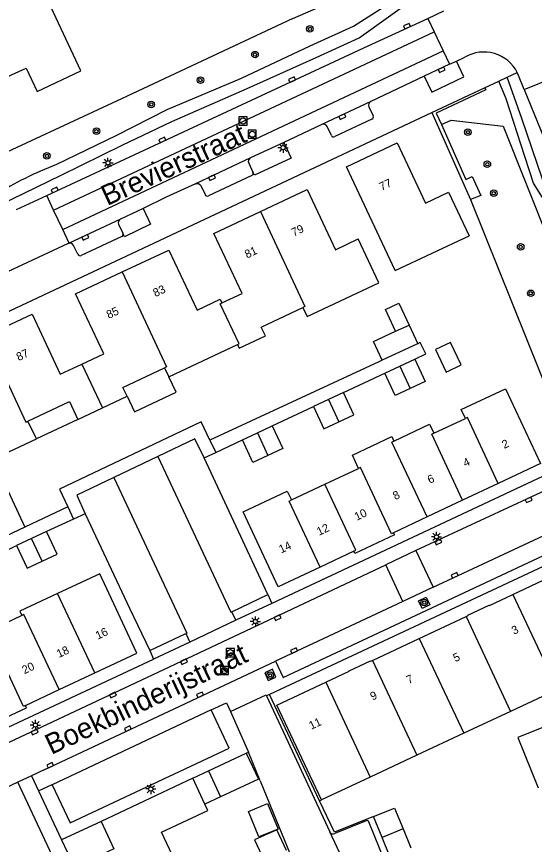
# Model space of a CAD drawing. Extents: x 136000 to 138005, y 398500 to 400500.
# Drawn here: x 137385.4 to 137448.5, y 399545.6 to 399646.5 of the extents above; entities that cross this region are included whole.
import ezdxf

# ---------------------------------------------------------------- set-up
doc = ezdxf.new("R2010")
doc.units = 0
for name, color, linetype in [('gg-afsc-hekwerk', 7, 'Continuous'), ('gg-anno-huisnummerreeks BGT', 7, 'Continuous'), ('gg-anno-openbare ruimte label', 7, 'Continuous'), ('gg-bbg-bijgebouw', 7, 'Continuous'), ('gg-bbg-gedigitaliseerde bijgebouw', 7, 'Continuous'), ('gg-bbg-hoofdgebouw', 7, 'Continuous'), ('gg-bbg-luifel en loopbrug', 7, 'Continuous'), ('gg-bbg-tussenscheiding', 7, 'Continuous'), ('gg-knt-verharding', 7, 'Continuous'), ('gg-knt-verharding nz', 7, 'Continuous'), ('gt-bbg-plantopografie pand', 7, 'Continuous'), ('gt-bbg-plantopografie tussenscheiding', 7, 'Continuous'), ('gt-grn-groengrens', 7, 'Continuous'), ('gt-grn-weggrens', 7, 'Continuous'), ('gt-symb-boom', 7, 'Continuous'), ('gt-symb-kolk', 7, 'Continuous'), ('gt-symb-lichtmast', 7, 'Continuous'), ('gt-symb-rioolschacht', 7, 'Continuous')]:
    doc.layers.add(name, color=color, linetype=linetype)

# ---------------------------------------------------------------- blocks, each defined once
blk = doc.blocks.new('gt0-KOLK')
at = {"layer": 'gt-symb-kolk'}
blk.add_lwpolyline([(0, 0), (0.37, 0), (0.37, 0.4), (-0.38, 0.4), (-0.38, 0), (0, 0)], dxfattribs=at)
blk = doc.blocks.new('gt0-LMAST')
at = {"layer": 'gt-symb-lichtmast'}
for p, q in [((-0.18, 0.17), (-0.45, 0.44)), ((-0.01, 0.25), (-0.01, 0.62)), ((0.17, 0.17), (0.44, 0.44)), ((-0.26, 0), (-0.63, 0)), ((-0.18, -0.18), (-0.45, -0.45)), ((-0.01, -0.25), (-0.01, -0.63)), ((0.44, -0.45), (0.17, -0.18)), ((0.24, 0), (0.62, 0))]:
    blk.add_line(p, q, dxfattribs=at)
blk.add_circle((-0.01, 0), 0.25, dxfattribs=at)
blk = doc.blocks.new('gt0-BOOM')
at = {"layer": 'gt-symb-boom'}
for radius in [0.4, 0.2]:
    blk.add_circle((0, 0), radius, dxfattribs=at)
blk = doc.blocks.new('gt0-RS')
at = {"layer": 'gt-symb-rioolschacht'}
blk.add_lwpolyline([(-0.5, -0.5), (0.5, -0.5), (0.5, 0.5), (-0.5, 0.5)], close=True, dxfattribs=at)
blk.add_circle((0, 0), 0.375, dxfattribs=at)

msp = doc.modelspace()

# ---------------------------------------------------------------- linework, layer by layer
at = {"layer": 'gg-afsc-hekwerk'}
for p, q in [((137440.57, 399624.57), (137440.71, 399624.22)), ((137440.71, 399624.22), (137451.12, 399598.32)), ((137429.56, 399604.45), (137408.96, 399594.88)), ((137425.24, 399600.7), (137430.29, 399603.06)), ((137416.56, 399596.64), (137421.59, 399599)), ((137409.67, 399593.38), (137412.91, 399594.92)), ((137408.27, 399592.72), (137409.67, 399593.38)), ((137412.15, 399584.36), (137408.27, 399592.72)), ((137391.61, 399586.78), (137386.39, 399584.3)), ((137393.73, 399585.9), (137392.31, 399585.25)), ((137393.73, 399585.9), (137399.14, 399574.43)), ((137392.31, 399585.25), (137389.02, 399583.75)), ((137380.36, 399579.67), (137385.38, 399582.03)), ((137415.09, 399553.38), (137417.45, 399547.6)), ((137422.33, 399550.94), (137422.54, 399551.03))]:
    msp.add_line(p, q, dxfattribs=at)
for points in [[(137419.06, 399646.3), (137398.15, 399636.51), (137390.03, 399632.73)], [(137433.95, 399604.76), (137435.27, 399605.41), (137434.59, 399606.78), (137434.29, 399606.64)], [(137408.96, 399594.88), (137407.9, 399597.14), (137390.6, 399588.93), (137391.61, 399586.78)], [(137428.92, 399549.02), (137424.13, 399547.1), (137422.33, 399550.94)]]:
    msp.add_lwpolyline(points, dxfattribs=at)
at = {"layer": 'gg-bbg-bijgebouw'}
for p, q in [((137430.29, 399603.06), (137432.12, 399603.91)), ((137432.12, 399603.91), (137433.95, 399604.76)), ((137431.56, 399600.32), (137430.29, 399603.06)), ((137433.39, 399601.17), (137431.56, 399600.32)), ((137423.42, 399599.85), (137421.59, 399599)), ((137425.24, 399600.7), (137423.42, 399599.85)), ((137412.91, 399594.92), (137414.74, 399595.78)), ((137414.74, 399595.78), (137416.56, 399596.64)), ((137414.18, 399592.17), (137412.91, 399594.92)), ((137416.01, 399593.03), (137414.18, 399592.17)), ((137386.39, 399584.3), (137383.27, 399582.83)), ((137389.02, 399583.75), (137387.2, 399582.89)), ((137390.33, 399581.01), (137389.02, 399583.75)), ((137387.2, 399582.89), (137385.38, 399582.03)), ((137388.5, 399580.15), (137390.33, 399581.01)), ((137406.85, 399553.67), (137408.76, 399554.57)), ((137408.76, 399554.57), (137410.25, 399551.4)), ((137410.25, 399551.4), (137408.34, 399550.51)), ((137429.95, 399546.47), (137428.92, 399549.02)), ((137432.5, 399547.51), (137433.45, 399545.2)), ((137430.9, 399544.16), (137429.95, 399546.47))]:
    msp.add_line(p, q, dxfattribs=at)
for points in [[(137437.75, 399603.19), (137439.6, 399604.06), (137438.31, 399606.8), (137436.47, 399605.93), (137437.75, 399603.19)], [(137433.95, 399604.76), (137435.22, 399602.02), (137433.39, 399601.17)], [(137424.69, 399597.11), (137426.52, 399597.96), (137425.24, 399600.7)], [(137421.59, 399599), (137422.86, 399596.26), (137424.69, 399597.11)], [(137416.56, 399596.64), (137417.83, 399593.89), (137416.01, 399593.03)], [(137385.38, 399582.03), (137386.68, 399579.29), (137388.5, 399580.15)], [(137428.92, 399549.02), (137431.48, 399550.02), (137432.5, 399547.51)], [(137418.29, 399544.88), (137417.12, 399547.41), (137414.4, 399546.16), (137415.57, 399543.64)]]:
    msp.add_lwpolyline(points, dxfattribs=at)
at = {"layer": 'gg-bbg-gedigitaliseerde bijgebouw'}
for p, q in [((137431.59, 399608.16), (137433.23, 399608.92)), ((137384.05, 399589.27), (137386.39, 399584.3))]:
    msp.add_line(p, q, dxfattribs=at)
msp.add_lwpolyline([(137431.59, 399608.16), (137430.36, 399610.81), (137432.01, 399611.57), (137433.23, 399608.92)], dxfattribs=at)
at = {"layer": 'gg-bbg-hoofdgebouw'}
for p, q in [((137431.53, 399615.55), (137440.55, 399619.78)), ((137403.93, 399602.61), (137412.32, 399606.54)), ((137403.43, 399603.7), (137403.93, 399602.61)), ((137395.85, 399598.83), (137398.85, 399600.24)), ((137392.85, 399597.42), (137395.85, 399598.83)), ((137387.79, 399595.05), (137386.75, 399597.21)), ((137436.25, 399595.74), (137440.12, 399597.54)), ((137382.51, 399592.57), (137387.79, 399595.05)), ((137422.96, 399589.51), (137427.08, 399591.44)), ((137418.89, 399587.6), (137422.96, 399589.51)), ((137444.12, 399589.61), (137439.77, 399587.57)), ((137439.77, 399587.57), (137435.43, 399585.53)), ((137435.43, 399585.53), (137431.35, 399583.61)), ((137426.5, 399581.35), (137422.38, 399579.42)), ((137386.03, 399573.52), (137381.92, 399571.59)), ((137434.48, 399570.72), (137440.19, 399573.4)), ((137428.78, 399568.05), (137434.48, 399570.72)), ((137390.56, 399564.48), (137394.9, 399566.52)), ((137386.46, 399562.55), (137390.56, 399564.48)), ((137451.32, 399564.5), (137445.61, 399561.83)), ((137445.61, 399561.83), (137439.9, 399559.16)), ((137439.9, 399559.16), (137434.2, 399556.49)), ((137434.2, 399556.49), (137428.49, 399553.82)), ((137406.85, 399553.67), (137395.68, 399548.42)), ((137428.49, 399553.82), (137422.54, 399551.03))]:
    msp.add_line(p, q, dxfattribs=at)
for points in [[(137376.41, 399642.81), (137379.17, 399636.88), (137386.54, 399640.24), (137387.87, 399637.4), (137393.22, 399639.9), (137388.98, 399648.97), (137387.89, 399648.46)], [(137431.53, 399615.55), (137425.59, 399628.22), (137431.79, 399631.13), (137435.24, 399623.78), (137438.06, 399625.12), (137440.55, 399619.78)], [(137415.11, 399622.76), (137420.8, 399625.43), (137424.25, 399618.1), (137427.04, 399619.42)], [(137410.41, 399611.61), (137412.87, 399612.77), (137409.44, 399620.09), (137415.11, 399622.76)], [(137420.29, 399611.05), (137420.8, 399609.97), (137429.55, 399614.08), (137427.04, 399619.42)], [(137398.24, 399615.39), (137403.94, 399618.06), (137407.38, 399610.72), (137410.19, 399612.07), (137410.41, 399611.61)], [(137393.34, 399604.17), (137396, 399605.41), (137392.57, 399612.74), (137398.24, 399615.39)], [(137412.32, 399606.54), (137412.53, 399606.1), (137415.71, 399607.59), (137415.2, 399608.68), (137420.29, 399611.05)], [(137381.58, 399607.59), (137387.27, 399610.26), (137390.71, 399602.94), (137393.34, 399604.17)], [(137398.85, 399600.24), (137398.34, 399601.32), (137403.43, 399603.7)], [(137440.12, 399597.54), (137439.61, 399598.62), (137445.01, 399601.14), (137449.27, 399592.03), (137444.12, 399589.61)], [(137386.75, 399597.21), (137391.83, 399599.59), (137392.85, 399597.42)], [(137431.4, 399594.77), (137435.74, 399596.82), (137436.25, 399595.74)], [(137427.08, 399591.44), (137426.32, 399593.07), (137431.14, 399595.32), (137431.4, 399594.77)], [(137422.38, 399579.42), (137417.26, 399577.03), (137412.99, 399586.15), (137418.38, 399588.68), (137418.89, 399587.6)], [(137431.35, 399583.61), (137431.46, 399583.35), (137426.63, 399581.08), (137426.5, 399581.35)], [(137394.9, 399566.52), (137400.05, 399568.94), (137395.52, 399578.6), (137390.37, 399576.19)], [(137445.89, 399576.07), (137451.83, 399578.86), (137457.26, 399567.29)], [(137390.37, 399576.19), (137385.78, 399574.05), (137386.03, 399573.52)], [(137440.19, 399573.4), (137440.43, 399573.51), (137440.41, 399573.56), (137443, 399574.78), (137443.03, 399574.72), (137445.89, 399576.07)], [(137423.07, 399565.38), (137425.94, 399566.73), (137425.93, 399566.77), (137428.53, 399567.99), (137428.55, 399567.94), (137428.78, 399568.05)], [(137422.54, 399551.03), (137417.12, 399562.59), (137423.07, 399565.38)], [(137381.61, 399560.28), (137381.74, 399560.01), (137386.58, 399562.28), (137386.46, 399562.55)], [(137460.81, 399557.28), (137458.37, 399563.39), (137446.52, 399558.66), (137448.97, 399552.53)], [(137405.33, 399542.26), (137403.05, 399547.1), (137408.7, 399549.75), (137408.34, 399550.51)], [(137395.68, 399548.42), (137397.25, 399545.08), (137393.77, 399543.44), (137396.32, 399538.05)]]:
    msp.add_lwpolyline(points, dxfattribs=at)
at = {"layer": 'gg-bbg-luifel en loopbrug'}
for p, q in [((137433.23, 399608.92), (137434.29, 399606.64)), ((137434.25, 399606.62), (137429.96, 399604.64)), ((137434.29, 399606.64), (137434.25, 399606.62)), ((137392.85, 399597.42), (137387.79, 399595.05)), ((137408.76, 399554.57), (137413.38, 399556.74))]:
    msp.add_line(p, q, dxfattribs=at)
for points in [[(137429.96, 399604.64), (137428.91, 399606.93), (137431.59, 399608.16)], [(137398.85, 399600.24), (137399.74, 399598.34), (137404.82, 399600.73), (137403.93, 399602.61)], [(137413.38, 399556.74), (137414.87, 399553.57), (137410.25, 399551.4)]]:
    msp.add_lwpolyline(points, dxfattribs=at)
at = {"layer": 'gg-bbg-tussenscheiding'}
for p, q in [((137393.34, 399604.17), (137395.85, 399598.83)), ((137432.12, 399603.91), (137433.39, 399601.17)), ((137423.42, 399599.85), (137424.69, 399597.11)), ((137414.74, 399595.78), (137416.01, 399593.03)), ((137388.5, 399580.15), (137387.2, 399582.89)), ((137394.9, 399566.52), (137390.37, 399576.19)), ((137445.89, 399576.07), (137451.32, 399564.5)), ((137440.19, 399573.4), (137445.61, 399561.83)), ((137434.48, 399570.72), (137439.9, 399559.16)), ((137428.78, 399568.05), (137434.2, 399556.49)), ((137423.07, 399565.38), (137428.49, 399553.82)), ((137408.34, 399550.51), (137406.85, 399553.67)), ((137432.5, 399547.51), (137429.95, 399546.47))]:
    msp.add_line(p, q, dxfattribs=at)
for points in [[(137415.11, 399622.76), (137420.54, 399611.17), (137420.29, 399611.05)], [(137398.24, 399615.39), (137403.67, 399603.81), (137403.43, 399603.7)], [(137412.32, 399606.54), (137412.51, 399606.63), (137410.22, 399611.52), (137410.41, 399611.61)], [(137381.58, 399607.59), (137386.5, 399597.09), (137386.75, 399597.21)], [(137444.12, 399589.61), (137440.35, 399597.64), (137440.12, 399597.54)], [(137439.77, 399587.57), (137436, 399595.61), (137436.25, 399595.74)], [(137435.43, 399585.53), (137431.15, 399594.65), (137431.4, 399594.77)], [(137431.35, 399583.61), (137431.08, 399583.49), (137427.3, 399591.54), (137427.08, 399591.44)], [(137426.5, 399581.35), (137426.73, 399581.46), (137422.96, 399589.51)], [(137422.38, 399579.42), (137418.61, 399587.47), (137418.89, 399587.6)], [(137390.56, 399564.48), (137386.27, 399573.63), (137386.03, 399573.52)], [(137386.46, 399562.55), (137386.21, 399562.43), (137381.92, 399571.59)]]:
    msp.add_lwpolyline(points, dxfattribs=at)
at = {"layer": 'gg-knt-verharding'}
for p, q in [((137426.47, 399645.36), (137435.68, 399651.24)), ((137427.16, 399643.93), (137436.08, 399650.35)), ((137435.52, 399646.3), (137437.49, 399647.23)), ((137427.74, 399642.69), (137435.52, 399646.3)), ((137435.52, 399646.3), (137436.29, 399644.67)), ((137389.89, 399622.94), (137436.29, 399644.67)), ((137436.29, 399644.67), (137437.4, 399642.33)), ((137389.06, 399624.72), (137427.74, 399642.69)), ((137391, 399620.55), (137437.4, 399642.33)), ((137437.4, 399642.33), (137438.17, 399640.7)), ((137439.03, 399641.09), (137440.05, 399641.56)), ((137438.17, 399640.7), (137435.09, 399639.25)), ((137438.17, 399640.7), (137439.03, 399641.09)), ((137435.09, 399639.25), (137428.58, 399636.18)), ((137444.17, 399638.64), (137445.19, 399639.12)), ((137445.19, 399639.12), (137446.43, 399639.7)), ((137447.28, 399637.63), (137451.81, 399639.5)), ((137442.45, 399637.83), (137444.17, 399638.64)), ((137436.02, 399634.81), (137442.45, 399637.83)), ((137447.28, 399637.63), (137462.54, 399600.01)), ((137428.34, 399635.52), (137428.85, 399634.43)), ((137436.02, 399634.81), (137440.57, 399624.57)), ((137422.61, 399633.36), (137417.95, 399631.19)), ((137423.77, 399632.04), (137423.27, 399633.13)), ((137428.7, 399634.02), (137424.18, 399631.89)), ((137417.95, 399631.19), (137413.92, 399629.31)), ((137413.68, 399628.65), (137414.2, 399627.54)), ((137414.05, 399627.15), (137408.79, 399624.68)), ((137385.37, 399623), (137389.06, 399624.72)), ((137389.89, 399622.94), (137389.06, 399624.72)), ((137400.8, 399623.14), (137398.06, 399621.84)), ((137391, 399620.55), (137389.89, 399622.94)), ((137397.81, 399621.2), (137398.35, 399620.1)), ((137391.77, 399618.91), (137391, 399620.55)), ((137398.19, 399619.7), (137393.25, 399617.39)), ((137391.68, 399618.86), (137384.27, 399615.39)), ((137391.68, 399618.86), (137391.77, 399618.91)), ((137392.84, 399617.54), (137392.33, 399618.63)), ((137429.96, 399604.64), (137429.56, 399604.45)), ((137460.1, 399593.55), (137434.05, 399581.42)), ((137453.86, 399592.5), (137416.5, 399574.99)), ((137436.17, 399576.96), (137455.89, 399586.2)), ((137416, 399576.06), (137412.15, 399584.36)), ((137452.93, 399581.08), (137416.23, 399563.89)), ((137434.05, 399581.42), (137430.41, 399579.7)), ((137434.05, 399581.42), (137436.17, 399576.96)), ((137432.49, 399575.24), (137430.41, 399579.7)), ((137436.17, 399576.96), (137432.49, 399575.24)), ((137411.61, 399573.96), (137416, 399576.06)), ((137416.5, 399574.99), (137412.1, 399572.93)), ((137432.49, 399575.24), (137416.93, 399567.95)), ((137399.14, 399574.43), (137401.61, 399569.24)), ((137412.1, 399572.93), (137411.61, 399573.96)), ((137401.61, 399569.24), (137406.02, 399571.31)), ((137406.02, 399571.31), (137406.5, 399570.27)), ((137406.5, 399570.27), (137402.09, 399568.21)), ((137416.23, 399563.89), (137415.85, 399563.72)), ((137422.33, 399550.94), (137416.23, 399563.89)), ((137411.46, 399561.81), (137413.66, 399556.85)), ((137415.09, 399553.38), (137413.66, 399556.85)), ((137388.84, 399554.75), (137387.19, 399553.98)), ((137387.19, 399553.98), (137385.53, 399553.21)), ((137385.53, 399553.21), (137378.1, 399549.72)), ((137388.05, 399552.14), (137389.7, 399552.91)), ((137389.72, 399552.87), (137389.7, 399552.91)), ((137388.05, 399552.14), (137390.86, 399546.16)), ((137428.02, 399548.5), (137424.18, 399546.93)), ((137435.77, 399530.18), (137428.33, 399548.36)), ((137417.45, 399547.6), (137422.65, 399534.79)), ((137390.86, 399546.16), (137407.56, 399510.54))]:
    msp.add_line(p, q, dxfattribs=at)
for points in [[(137390.22, 399628.49), (137397.62, 399632.08), (137403.73, 399635.2), (137412.79, 399639.01), (137421.17, 399642.95), (137426.47, 399645.36)], [(137383.33, 399623.58), (137390.81, 399627.17), (137398.25, 399630.84), (137404.31, 399633.72), (137413.49, 399637.76), (137421.9, 399641.53), (137427.16, 399643.93)], [(137435.09, 399639.25), (137436, 399637.32), (137439.91, 399639.16), (137439.03, 399641.09)], [(137461.44, 399596.05), (137459.77, 399603.18), (137458.72, 399605.9), (137457.22, 399608.77), (137454.03, 399617.17), (137451.79, 399622.88), (137449.52, 399626.7), (137447, 399634.08), (137445.19, 399639.12)], [(137447.28, 399637.63), (137446.59, 399639.34), (137446.43, 399639.7)], [(137460.47, 399595.6), (137459.22, 399601.16), (137457.92, 399604.6), (137456.15, 399608.02), (137452.91, 399616.81), (137451.34, 399621.53), (137448.4, 399626.23), (137446.88, 399630.97), (137445.08, 399636.49), (137444.17, 399638.64)], [(137290.97, 399589.22), (137338.45, 399589.02), (137386.61, 399611.61), (137436.02, 399634.81)], [(137417.95, 399631.19), (137418.85, 399629.27), (137414.37, 399627.18), (137414.2, 399627.54)], [(137407.2, 399626.15), (137403.63, 399624.49), (137400.8, 399623.14)], [(137407.2, 399626.15), (137407.34, 399626.19), (137407.45, 399626.19), (137407.57, 399626.16), (137407.72, 399626.06), (137407.85, 399625.91), (137408.36, 399624.82)], [(137400.8, 399623.14), (137401.71, 399621.22), (137398.55, 399619.68), (137398.35, 399620.1)], [(137367.11, 399548.99), (137367.03, 399549.24), (137367.03, 399549.45), (137367.08, 399549.66), (137367.28, 399549.92), (137367.56, 399550.14), (137401.95, 399566.3), (137430.41, 399579.7)], [(137435.77, 399574.82), (137434.84, 399574.38), (137434.38, 399575.32), (137435.32, 399575.77), (137435.77, 399574.82)], [(137365.65, 399548.23), (137362.83, 399553.67), (137369.68, 399557.26), (137371.02, 399553.68), (137402.09, 399568.21)], [(137388.84, 399554.75), (137403.98, 399561.85), (137416.93, 399567.95)], [(137415.63, 399566.51), (137416.05, 399565.59), (137417.01, 399566.02), (137416.59, 399566.96), (137415.63, 399566.51)], [(137415.85, 399563.72), (137418.18, 399558.76), (137423.57, 399547.15)], [(137409.11, 399562.01), (137410.99, 399562.88), (137411.46, 399561.81)], [(137389.72, 399552.87), (137391.89, 399548.23), (137411.3, 399557.34), (137409.11, 399562.01)], [(137401.93, 399508.21), (137405.71, 399510.17), (137385.53, 399553.21)]]:
    msp.add_lwpolyline(points, dxfattribs=at)
for centre, radius, start, end in [((137442.37, 399637.65), 4.55, 26.75, 120.6986), ((137428.8, 399635.72), 0.504, 115.8789, 204.4192), ((137428.61, 399634.28), 0.283, 288.7869, 30.3763), ((137422.81, 399632.89), 0.515, 27.3037, 113.246), ((137424.05, 399632.17), 0.314, 205.0051, 294.9405), ((137414.14, 399628.85), 0.506, 115.8598, 204.1323), ((137406.77, 399585.94), 45.65, 111.2489, 121.7088), ((137413.93, 399627.42), 0.298, 293.7693, 23.1353), ((137408.64, 399624.94), 0.303, 203.1981, 298.5592), ((137398.28, 399621.39), 0.5, 115.0987, 202.529), ((137398.07, 399619.98), 0.302, 292.7808, 23.07), ((137391.89, 399618.42), 0.486, 25.4785, 115.4381), ((137393.14, 399617.72), 0.349, 211.1361, 288.7634), ((137428.12, 399548.3), 0.219, 16.234, 117.5906), ((137423.98, 399547.34), 0.452, 205.5143, 295.5758)]:
    msp.add_arc(centre, radius, start, end, dxfattribs=at)
at = {"layer": 'gg-knt-verharding nz'}
for p, q in [((137428.58, 399636.18), (137422.61, 399633.36)), ((137413.92, 399629.31), (137407.2, 399626.15)), ((137398.06, 399621.84), (137391.77, 399618.91)), ((137402.6, 399592.88), (137397.24, 399590.34)), ((137412.1, 399572.93), (137406.5, 399570.27)), ((137409.11, 399562.01), (137389.72, 399552.87))]:
    msp.add_line(p, q, dxfattribs=at)
for points in [[(137408.27, 399592.72), (137407.12, 399595.03), (137402.6, 399592.88)], [(137402.6, 399592.88), (137411.49, 399573.91), (137411.61, 399573.96)], [(137397.24, 399590.34), (137392.71, 399588.18), (137393.73, 399585.9)], [(137397.24, 399590.34), (137406.14, 399571.36), (137406.02, 399571.31)], [(137416.93, 399567.95), (137417.87, 399565.95), (137456.84, 399584.21), (137455.89, 399586.2)], [(137411.46, 399561.81), (137415.8, 399563.86), (137415.85, 399563.72)], [(137431.95, 399527.88), (137427.73, 399538.29), (137423.57, 399547.15)]]:
    msp.add_lwpolyline(points, dxfattribs=at)
at = {"layer": 'gt-bbg-plantopografie pand'}
msp.add_lwpolyline([(137414.93, 399546.53), (137413.66, 399549.64), (137415.99, 399550.59), (137417.26, 399547.48)], dxfattribs=at)
at = {"layer": 'gt-bbg-plantopografie tussenscheiding'}
msp.add_line((137417.26, 399547.48), (137414.93, 399546.53), dxfattribs=at)
at = {"layer": 'gt-grn-groengrens'}
for p, q in [((137390.03, 399632.73), (137381.02, 399628.51)), ((137416, 399576.06), (137416.5, 399574.99)), ((137401.61, 399569.24), (137402.09, 399568.21)), ((137413.38, 399556.74), (137413.66, 399556.85)), ((137395.68, 399548.42), (137390.86, 399546.16))]:
    msp.add_line(p, q, dxfattribs=at)
for points in [[(137419.06, 399646.3), (137424.38, 399648.66), (137424.21, 399649.03)], [(137442.45, 399637.83), (137442.58, 399637.57), (137436.55, 399634.75), (137437.18, 399633.35)], [(137437.18, 399633.35), (137438.38, 399633.91), (137444.7, 399633.18), (137450.41, 399618.91), (137456.21, 399600.34), (137453.94, 399598.06), (137451.73, 399597.03)], [(137437.18, 399633.35), (137440.18, 399626.67), (137440.95, 399627.01), (137441.97, 399624.73), (137440.71, 399624.22)]]:
    msp.add_lwpolyline(points, dxfattribs=at)
at = {"layer": 'gt-grn-weggrens'}
for p, q in [((137408.96, 399594.88), (137409.67, 399593.38)), ((137391.61, 399586.78), (137392.31, 399585.25)), ((137387.19, 399553.98), (137388.05, 399552.14))]:
    msp.add_line(p, q, dxfattribs=at)

# ---------------------------------------------------------------- block references
at = {"layer": 'gt-symb-boom'}
for p in [(137421.14, 399645.02), (137414.45, 399641.88), (137407.79, 399638.77), (137401.79, 399635.81), (137395.11, 399632.54), (137440.41, 399632.43), (137389.07, 399629.54), (137442.78, 399628.52), (137443.57, 399624.99), (137446.85, 399618.45), (137448.08, 399612.79), (137435.09, 399575.09), (137416.3, 399566.24)]:
    msp.add_blockref('gt0-BOOM', p, dxfattribs=at)
at = {"layer": 'gt-symb-kolk'}
for p, rotation in [((137433.07, 399645.17), 24.92280541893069), ((137437.12, 399640.21), -154.72714283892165), ((137419.05, 399638.65), 24.92280541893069), ((137425.01, 399634.49), -154.7812655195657), ((137403.23, 399631.3), 24.940842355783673), ((137409.11, 399627.05), -154.8100433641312), ((137390.11, 399625.21), 24.940842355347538), ((137393.68, 399619.8), -155.0303983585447), ((137447.73, 399587.79), -155.02308280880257), ((137436.72, 399582.66), -155.0230828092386), ((137438.88, 399578.23), 25.092457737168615), ((137417.11, 399573.43), -154.7812655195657), ((137419.3, 399569.06), 25.092457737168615), ((137405.7, 399568.06), -154.78126552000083), ((137397.03, 399563.99), -154.84612067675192), ((137407.83, 399563.67), 25.236775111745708), ((137387.49, 399559.51), -154.84612067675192), ((137399.03, 399559.53), 25.11049642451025), ((137389.56, 399555.09), 25.11049642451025)]:
    msp.add_blockref('gt0-KOLK', p, dxfattribs=dict(at, rotation=rotation))
at = {"layer": 'gt-symb-lichtmast'}
for p in [(137417.88, 399630.54), (137396.53, 399628.69), (137436.59, 399583.1), (137414.51, 399572.79), (137387.68, 399560.16), (137401.75, 399552.37)]:
    msp.add_blockref('gt0-LMAST', p, dxfattribs=at)
at = {"layer": 'gt-symb-rioolschacht'}
for p in [(137412.99, 399633.8), (137414.11, 399632.18), (137411.45, 399568.98), (137410.73, 399566.81)]:
    msp.add_blockref('gt0-RS', p, dxfattribs=at)

# ---------------------------------------------------------------- texts
at = {"layer": 'gg-anno-huisnummerreeks BGT'}
for s, rotation, p in [('77', 25.1, (137429.89, 399625.27)), ('79', 25.2, (137419.17, 399619.69)), ('81', 25.2, (137413.48, 399617.02)), ('83', 25.1, (137402.3, 399612.32)), ('85', 25.1, (137396.61, 399609.66)), ('87', 25.1, (137385.63, 399604.52)), ('2', 25.1, (137444.85, 399593.82)), ('4', 25.1, (137440.1, 399591.59)), ('6', 25.1, (137435.76, 399589.55)), ('8', 25.1, (137431.55, 399587.57)), ('10', 25.2, (137426.86, 399585.05)), ('12', 25, (137422.26, 399583.23)), ('14', 25, (137417.64, 399581.07)), ('16', 25.2, (137395.28, 399570.56)), ('3', 25.1, (137446.02, 399571.16)), ('18', 25.2, (137390.54, 399568.33)), ('5', 25.1, (137438.89, 399567.82)), ('20', 25.2, (137386.32, 399566.35)), ('7', 25.1, (137433.19, 399565.15)), ('9', 25, (137428.78, 399563.14)), ('11', 25.1, (137421.31, 399559.58))]:
    msp.add_text(s, height=1, rotation=rotation, dxfattribs=at).set_placement(p)
at = {"layer": 'gg-anno-openbare ruimte label'}
for s, rotation, p in [('Brevierstraat', 24.7, (137396.42, 399623.41)), ('Boekbinderijstraat', 25.4, (137389.61, 399556.5))]:
    msp.add_text(s, height=2.5, rotation=rotation, dxfattribs=at).set_placement(p)

doc.saveas('drawing.dxf')
